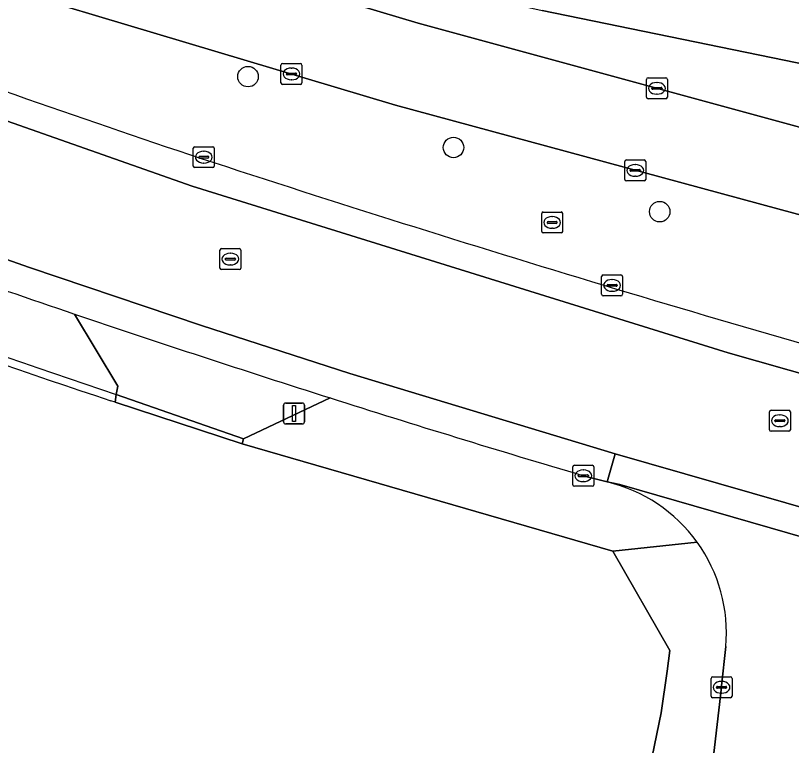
# Model space of a CAD drawing. Extents: x 157692 to 159674, y 381452 to 383291.
# Drawn here: x 158177.99 to 158215.05, y 382752.99 to 382787.87 of the extents above; entities that cross this region are included whole.
import ezdxf

# ---------------------------------------------------------------- set-up
doc = ezdxf.new("R2010")
doc.units = 0
for name, color, linetype in [('IMGEO_Boom', 7, 'Continuous'), ('IMGEO_Brandkraan', 7, 'Continuous'), ('IMGEO_Erf', 7, 'Continuous'), ('IMGEO_Hek', 7, 'Continuous'), ('IMGEO_Kolk', 7, 'Continuous'), ('IMGEO_Lichtmast', 7, 'Continuous'), ('IMGEO_Pand', 7, 'Continuous'), ('IMGEO_Rijbaan_lokaal_gesloten', 7, 'Continuous'), ('IMGEO_Rijbaan_lokaal_open', 7, 'Continuous'), ('IMGEO_Rioolput', 7, 'Continuous'), ('IMGEO_Verkeerseiland_open', 7, 'Continuous'), ('IMGEO_Voetpad_open', 7, 'Continuous')]:
    doc.layers.add(name, color=color, linetype=linetype)

msp = doc.modelspace()

# ---------------------------------------------------------------- linework, layer by layer
at = {"layer": 'IMGEO_Boom'}
for centre in [(158189.096, 382784.948), (158198.909, 382781.564), (158208.758, 382778.496)]:
    msp.add_circle(centre, 0.489, dxfattribs=at)
at = {"layer": 'IMGEO_Brandkraan'}
for p, q in [((158203.197, 382778.479), (158204.049, 382778.479)), ((158203.122, 382777.553), (158203.122, 382778.405)), ((158203.61, 382778.259), (158203.635, 382778.259)), ((158204.123, 382778.405), (158204.123, 382777.553)), ((158203.381, 382777.973), (158203.381, 382777.985)), ((158203.819, 382777.936), (158203.421, 382777.936)), ((158203.424, 382778.022), (158203.822, 382778.022)), ((158203.633, 382777.699), (158203.608, 382777.699)), ((158203.865, 382777.985), (158203.865, 382777.973)), ((158204.049, 382777.479), (158203.197, 382777.479))]:
    msp.add_line(p, q, dxfattribs=at)
for points in [[(158203.197, 382778.479), (158204.049, 382778.479)], [(158203.122, 382777.553), (158203.122, 382778.405)], [(158204.123, 382778.405), (158204.123, 382777.553)], [(158204.049, 382777.479), (158203.197, 382777.479)]]:
    msp.add_lwpolyline(points, dxfattribs=at)
for centre, radius, start, end in [((158203.199, 382778.403), 0.0765, 91.552, 178.448), ((158203.199, 382778.403), 0.0765, 91.552, 178.448), ((158204.047, 382778.403), 0.0765, 1.552, 88.448), ((158204.047, 382778.403), 0.0765, 1.552, 88.448), ((158203.421, 382777.982), 0.0403, 85.8775, 175.7526), ((158203.418, 382777.972), 0.0366, 178.938, 274.7102), ((158203.822, 382777.979), 0.043, 264.8664, 352.4533), ((158203.826, 382777.984), 0.0386, 1.7309, 96.639), ((158203.199, 382777.555), 0.0765, 181.552, 268.448), ((158203.199, 382777.555), 0.0765, 181.552, 268.448), ((158204.047, 382777.555), 0.0765, 271.552, 358.448), ((158204.047, 382777.555), 0.0765, 271.552, 358.448)]:
    msp.add_arc(centre, radius, start, end, dxfattribs=at)
for centre, major_axis, ratio, start_param, end_param in [((158203.609, 382777.979), (-0.387, 0.002), 0.722429, 4.712389, 7.853982), ((158203.634, 382777.979), (-0.39, 0.002), 0.717154, 1.570796, 4.712389)]:
    msp.add_ellipse(centre, major_axis=major_axis, ratio=ratio, start_param=start_param, end_param=end_param, dxfattribs=at)
at = {"layer": 'IMGEO_Erf'}
msp.add_lwpolyline([(158196.383, 382694.065), (158197.841, 382701.2), (158197.856, 382701.273), (158208.83, 382754.541), (158209.111, 382756.545), (158209.249, 382757.524), (158206.517, 382762.269), (158188.814, 382767.399), (158182.745, 382769.388), (158182.8, 382769.761)], dxfattribs=at)
msp.add_arc((158405.619, 383429.943), 696.77, 247.196471, 251.349887, dxfattribs=at)
at = {"layer": 'IMGEO_Hek'}
for points in [[(158182.745, 382769.388), (158182.543, 382769.455)], [(158188.814, 382767.399), (158182.745, 382769.388)], [(158209.111, 382756.545), (158209.249, 382757.524), (158206.517, 382762.269), (158188.814, 382767.399)], [(158197.856, 382701.273), (158208.83, 382754.541), (158209.111, 382756.545)]]:
    msp.add_lwpolyline(points, dxfattribs=at)
msp.add_arc((158398.694, 383415.377), 681.128, 247.31519, 251.497715, dxfattribs=at)
at = {"layer": 'IMGEO_Kolk'}
for p, q in [((158190.67, 382784.651), (158190.67, 382785.503)), ((158190.745, 382785.577), (158191.597, 382785.577)), ((158191.671, 382785.503), (158191.671, 382784.651)), ((158190.972, 382785.12), (158191.37, 382785.12)), ((158191.158, 382785.357), (158191.183, 382785.357)), ((158190.929, 382785.071), (158190.929, 382785.083)), ((158191.367, 382785.034), (158190.969, 382785.034)), ((158191.181, 382784.797), (158191.156, 382784.797)), ((158191.413, 382785.083), (158191.413, 382785.071)), ((158208.125, 382783.963), (158208.125, 382784.815)), ((158208.2, 382784.889), (158209.052, 382784.889)), ((158209.126, 382784.815), (158209.126, 382783.963)), ((158191.597, 382784.577), (158190.745, 382784.577)), ((158208.384, 382784.383), (158208.384, 382784.395)), ((158208.427, 382784.432), (158208.825, 382784.432)), ((158208.613, 382784.669), (158208.638, 382784.669)), ((158208.868, 382784.395), (158208.868, 382784.383)), ((158208.822, 382784.346), (158208.424, 382784.346)), ((158208.636, 382784.109), (158208.611, 382784.109)), ((158209.052, 382783.889), (158208.2, 382783.889)), ((158186.482, 382780.674), (158186.482, 382781.526)), ((158186.557, 382781.6), (158187.409, 382781.6)), ((158187.483, 382781.526), (158187.483, 382780.674)), ((158186.741, 382781.094), (158186.741, 382781.106)), ((158187.179, 382781.057), (158186.781, 382781.057)), ((158186.784, 382781.143), (158187.182, 382781.143)), ((158186.97, 382781.38), (158186.995, 382781.38)), ((158187.225, 382781.106), (158187.225, 382781.094)), ((158186.993, 382780.82), (158186.968, 382780.82)), ((158207.09, 382780.04), (158207.09, 382780.892)), ((158207.165, 382780.966), (158208.017, 382780.966)), ((158207.578, 382780.746), (158207.603, 382780.746)), ((158208.091, 382780.892), (158208.091, 382780.04)), ((158187.409, 382780.6), (158186.557, 382780.6)), ((158207.349, 382780.46), (158207.349, 382780.472)), ((158207.787, 382780.423), (158207.389, 382780.423)), ((158207.392, 382780.509), (158207.79, 382780.509)), ((158207.833, 382780.472), (158207.833, 382780.46)), ((158208.017, 382779.966), (158207.165, 382779.966)), ((158207.601, 382780.186), (158207.576, 382780.186)), ((158206.057, 382775.472), (158206.909, 382775.472)), ((158205.982, 382774.546), (158205.982, 382775.398)), ((158206.47, 382775.252), (158206.495, 382775.252)), ((158206.983, 382775.398), (158206.983, 382774.546)), ((158206.241, 382774.966), (158206.241, 382774.978)), ((158206.679, 382774.929), (158206.281, 382774.929)), ((158206.284, 382775.015), (158206.682, 382775.015)), ((158206.725, 382774.978), (158206.725, 382774.966)), ((158206.909, 382774.472), (158206.057, 382774.472)), ((158206.493, 382774.692), (158206.468, 382774.692)), ((158204.609, 382765.449), (158204.609, 382766.301)), ((158204.684, 382766.375), (158205.536, 382766.375)), ((158205.61, 382766.301), (158205.61, 382765.449)), ((158204.868, 382765.869), (158204.868, 382765.881)), ((158204.911, 382765.918), (158205.309, 382765.918)), ((158205.097, 382766.155), (158205.122, 382766.155)), ((158205.352, 382765.881), (158205.352, 382765.869)), ((158205.306, 382765.832), (158204.908, 382765.832)), ((158205.12, 382765.595), (158205.095, 382765.595)), ((158205.536, 382765.375), (158204.684, 382765.375)), ((158211.287, 382756.267), (158212.139, 382756.267)), ((158211.212, 382755.341), (158211.212, 382756.193)), ((158211.7, 382756.047), (158211.725, 382756.047)), ((158212.213, 382756.193), (158212.213, 382755.341)), ((158211.471, 382755.761), (158211.471, 382755.773)), ((158211.909, 382755.724), (158211.511, 382755.724)), ((158211.514, 382755.81), (158211.912, 382755.81)), ((158211.723, 382755.487), (158211.698, 382755.487)), ((158211.955, 382755.773), (158211.955, 382755.761)), ((158212.139, 382755.267), (158211.287, 382755.267))]:
    msp.add_line(p, q, dxfattribs=at)
for points in [[(158190.67, 382784.651), (158190.67, 382785.503)], [(158190.745, 382785.577), (158191.597, 382785.577)], [(158191.671, 382785.503), (158191.671, 382784.651)], [(158208.125, 382783.963), (158208.125, 382784.815)], [(158208.2, 382784.889), (158209.052, 382784.889)], [(158209.126, 382784.815), (158209.126, 382783.963)], [(158191.597, 382784.577), (158190.745, 382784.577)], [(158209.052, 382783.889), (158208.2, 382783.889)], [(158186.482, 382780.674), (158186.482, 382781.526)], [(158186.557, 382781.6), (158187.409, 382781.6)], [(158187.483, 382781.526), (158187.483, 382780.674)], [(158207.09, 382780.04), (158207.09, 382780.892)], [(158207.165, 382780.966), (158208.017, 382780.966)], [(158208.091, 382780.892), (158208.091, 382780.04)], [(158187.409, 382780.6), (158186.557, 382780.6)], [(158208.017, 382779.966), (158207.165, 382779.966)], [(158206.057, 382775.472), (158206.909, 382775.472)], [(158205.982, 382774.546), (158205.982, 382775.398)], [(158206.983, 382775.398), (158206.983, 382774.546)], [(158206.909, 382774.472), (158206.057, 382774.472)], [(158204.609, 382765.449), (158204.609, 382766.301)], [(158204.684, 382766.375), (158205.536, 382766.375)], [(158205.61, 382766.301), (158205.61, 382765.449)], [(158205.536, 382765.375), (158204.684, 382765.375)], [(158211.287, 382756.267), (158212.139, 382756.267)], [(158211.212, 382755.341), (158211.212, 382756.193)], [(158212.213, 382756.193), (158212.213, 382755.341)], [(158212.139, 382755.267), (158211.287, 382755.267)]]:
    msp.add_lwpolyline(points, dxfattribs=at)
for centre, radius, start, end in [((158190.747, 382785.501), 0.0765, 91.552, 178.448), ((158190.747, 382785.501), 0.0765, 91.552, 178.448), ((158191.595, 382785.501), 0.0765, 1.552, 88.448), ((158191.595, 382785.501), 0.0765, 1.552, 88.448), ((158190.969, 382785.08), 0.0403, 85.8775, 175.7526), ((158191.374, 382785.082), 0.0386, 1.7309, 96.639), ((158190.966, 382785.07), 0.0366, 178.938, 274.7102), ((158191.37, 382785.077), 0.043, 264.8664, 352.4533), ((158208.202, 382784.813), 0.0765, 91.552, 178.448), ((158208.202, 382784.813), 0.0765, 91.552, 178.448), ((158209.05, 382784.813), 0.0765, 1.552, 88.448), ((158209.05, 382784.813), 0.0765, 1.552, 88.448), ((158190.747, 382784.653), 0.0765, 181.552, 268.448), ((158190.747, 382784.653), 0.0765, 181.552, 268.448), ((158191.595, 382784.653), 0.0765, 271.552, 358.448), ((158191.595, 382784.653), 0.0765, 271.552, 358.448), ((158208.424, 382784.392), 0.0403, 85.8775, 175.7526), ((158208.421, 382784.382), 0.0366, 178.938, 274.7102), ((158208.825, 382784.389), 0.043, 264.8664, 352.4533), ((158208.829, 382784.394), 0.0386, 1.7309, 96.639), ((158208.202, 382783.965), 0.0765, 181.552, 268.448), ((158208.202, 382783.965), 0.0765, 181.552, 268.448), ((158209.05, 382783.965), 0.0765, 271.552, 358.448), ((158209.05, 382783.965), 0.0765, 271.552, 358.448), ((158186.559, 382781.524), 0.0765, 91.552, 178.448), ((158186.559, 382781.524), 0.0765, 91.552, 178.448), ((158187.407, 382781.524), 0.0765, 1.552, 88.448), ((158187.407, 382781.524), 0.0765, 1.552, 88.448), ((158186.781, 382781.103), 0.0403, 85.8775, 175.7526), ((158186.778, 382781.093), 0.0366, 178.938, 274.7102), ((158187.182, 382781.1), 0.043, 264.8664, 352.4533), ((158187.186, 382781.105), 0.0386, 1.7309, 96.639), ((158186.559, 382780.676), 0.0765, 181.552, 268.448), ((158186.559, 382780.676), 0.0765, 181.552, 268.448), ((158187.407, 382780.676), 0.0765, 271.552, 358.448), ((158187.407, 382780.676), 0.0765, 271.552, 358.448), ((158207.167, 382780.89), 0.0765, 91.552, 178.448), ((158207.167, 382780.89), 0.0765, 91.552, 178.448), ((158208.015, 382780.89), 0.0765, 1.552, 88.448), ((158208.015, 382780.89), 0.0765, 1.552, 88.448), ((158207.389, 382780.469), 0.0403, 85.8775, 175.7526), ((158207.386, 382780.459), 0.0366, 178.938, 274.7102), ((158207.79, 382780.466), 0.043, 264.8664, 352.4533), ((158207.794, 382780.471), 0.0386, 1.7309, 96.639), ((158207.167, 382780.042), 0.0765, 181.552, 268.448), ((158207.167, 382780.042), 0.0765, 181.552, 268.448), ((158208.015, 382780.042), 0.0765, 271.552, 358.448), ((158208.015, 382780.042), 0.0765, 271.552, 358.448), ((158206.059, 382775.396), 0.0765, 91.552, 178.448), ((158206.059, 382775.396), 0.0765, 91.552, 178.448), ((158206.907, 382775.396), 0.0765, 1.552, 88.448), ((158206.907, 382775.396), 0.0765, 1.552, 88.448), ((158206.281, 382774.975), 0.0403, 85.8775, 175.7526), ((158206.278, 382774.965), 0.0366, 178.938, 274.7102), ((158206.682, 382774.972), 0.043, 264.8664, 352.4533), ((158206.686, 382774.977), 0.0386, 1.7309, 96.639), ((158206.059, 382774.548), 0.0765, 181.552, 268.448), ((158206.059, 382774.548), 0.0765, 181.552, 268.448), ((158206.907, 382774.548), 0.0765, 271.552, 358.448), ((158206.907, 382774.548), 0.0765, 271.552, 358.448), ((158204.686, 382766.299), 0.0765, 91.552, 178.448), ((158204.686, 382766.299), 0.0765, 91.552, 178.448), ((158205.534, 382766.299), 0.0765, 1.552, 88.448), ((158205.534, 382766.299), 0.0765, 1.552, 88.448), ((158204.908, 382765.878), 0.0403, 85.8775, 175.7526), ((158204.905, 382765.868), 0.0366, 178.938, 274.7102), ((158205.309, 382765.875), 0.043, 264.8664, 352.4533), ((158205.313, 382765.88), 0.0386, 1.7309, 96.639), ((158204.686, 382765.451), 0.0765, 181.552, 268.448), ((158204.686, 382765.451), 0.0765, 181.552, 268.448), ((158205.534, 382765.451), 0.0765, 271.552, 358.448), ((158205.534, 382765.451), 0.0765, 271.552, 358.448), ((158211.289, 382756.191), 0.0765, 91.552, 178.448), ((158211.289, 382756.191), 0.0765, 91.552, 178.448), ((158212.137, 382756.191), 0.0765, 1.552, 88.448), ((158212.137, 382756.191), 0.0765, 1.552, 88.448), ((158211.511, 382755.77), 0.0403, 85.8775, 175.7526), ((158211.508, 382755.76), 0.0366, 178.938, 274.7102), ((158211.912, 382755.767), 0.043, 264.8664, 352.4533), ((158211.916, 382755.772), 0.0386, 1.7309, 96.639), ((158211.289, 382755.343), 0.0765, 181.552, 268.448), ((158211.289, 382755.343), 0.0765, 181.552, 268.448), ((158212.137, 382755.343), 0.0765, 271.552, 358.448), ((158212.137, 382755.343), 0.0765, 271.552, 358.448)]:
    msp.add_arc(centre, radius, start, end, dxfattribs=at)
for centre, major_axis, ratio, start_param, end_param in [((158191.157, 382785.077), (-0.387, 0.002), 0.722429, 4.712389, 7.853982), ((158191.182, 382785.077), (-0.39, 0.002), 0.717154, 1.570796, 4.712389), ((158208.612, 382784.389), (-0.387, 0.002), 0.722429, 4.712389, 7.853982), ((158208.637, 382784.389), (-0.39, 0.002), 0.717154, 1.570796, 4.712389), ((158186.969, 382781.1), (-0.387, 0.002), 0.722429, 4.712389, 7.853982), ((158186.994, 382781.1), (-0.39, 0.002), 0.717154, 1.570796, 4.712389), ((158207.577, 382780.466), (-0.387, 0.002), 0.722429, 4.712389, 7.853982), ((158207.602, 382780.466), (-0.39, 0.002), 0.717154, 1.570796, 4.712389), ((158206.469, 382774.972), (-0.387, 0.002), 0.722429, 4.712389, 7.853982), ((158206.494, 382774.972), (-0.39, 0.002), 0.717154, 1.570796, 4.712389), ((158205.096, 382765.875), (-0.387, 0.002), 0.722429, 4.712389, 7.853982), ((158205.121, 382765.875), (-0.39, 0.002), 0.717154, 1.570796, 4.712389), ((158211.699, 382755.767), (-0.387, 0.002), 0.722429, 4.712389, 7.853982), ((158211.724, 382755.767), (-0.39, 0.002), 0.717154, 1.570796, 4.712389)]:
    msp.add_ellipse(centre, major_axis=major_axis, ratio=ratio, start_param=start_param, end_param=end_param, dxfattribs=at)
at = {"layer": 'IMGEO_Lichtmast'}
for p, q in [((158190.796, 382768.451), (158190.796, 382769.251)), ((158190.796, 382769.251), (158190.796, 382768.451)), ((158190.896, 382769.351), (158191.686, 382769.351)), ((158191.686, 382769.351), (158190.896, 382769.351)), ((158191.786, 382769.251), (158191.786, 382768.451)), ((158191.786, 382768.451), (158191.786, 382769.251)), ((158191.686, 382768.351), (158190.896, 382768.351)), ((158190.896, 382768.351), (158191.686, 382768.351))]:
    msp.add_line(p, q, dxfattribs=at)
msp.add_lwpolyline([(158191.216, 382769.226), (158191.366, 382769.226), (158191.366, 382768.476), (158191.216, 382768.476), (158191.216, 382769.226)], dxfattribs=at)
for centre, start, end in [((158190.896, 382769.251), 90, 180), ((158190.896, 382769.251), 90, 180), ((158191.686, 382769.251), 0, 90), ((158191.686, 382769.251), 360, 90), ((158190.896, 382768.451), 180, 270), ((158190.896, 382768.451), 180, 270), ((158191.686, 382768.451), 270, 0), ((158191.686, 382768.451), 270, 0)]:
    msp.add_arc(centre, 0.1, start, end, dxfattribs=at)
at = {"layer": 'IMGEO_Pand'}
msp.add_lwpolyline([(158168.366, 382858.397), (158164.675, 382851.857), (158170.755, 382850.481), (158158.584, 382828.815), (158157.132, 382822.253), (158185.179, 382816.504), (158185.9, 382816.356), (158181.89, 382796.739), (158181.486, 382794.763), (158180.702, 382794.926), (158180.601, 382794.438), (158181.395, 382794.161), (158186.853, 382792.354), (158192.235, 382790.763), (158197.657, 382789.345), (158203.138, 382788.103), (158230.532, 382782.482)], dxfattribs=at)
at = {"layer": 'IMGEO_Rijbaan_lokaal_gesloten'}
for points in [[(158205.109, 382765.879), (158206.242, 382765.582), (158206.629, 382766.928), (158193.951, 382770.766), (158186.872, 382773.054), (158178.655, 382775.82), (158168.478, 382779.412), (158159.791, 382782.622), (158153.039, 382785.283), (158146.804, 382787.774), (158138.633, 382791.144), (158134.794, 382792.768), (158132.24, 382793.865), (158128.687, 382795.41), (158128.648, 382795.428), (158121.561, 382798.603), (158110.915, 382803.527), (158093.411, 382812.024), (158078.049, 382820.024), (158059.605, 382830.531)], [(158135.179, 382799.369), (158150.232, 382793.099), (158168.446, 382786.031), (158186.42, 382779.71), (158212.034, 382771.752), (158224.966, 382768.069), (158230.854, 382766.346), (158236.667, 382764.728), (158242.501, 382763.187), (158248.354, 382761.725), (158254.227, 382760.339), (158260.379, 382758.975), (158286.514, 382753.477), (158286.786, 382754.767), (158272.27, 382757.866)], [(158224.966, 382768.069), (158212.034, 382771.752), (158186.42, 382779.71), (158168.446, 382786.031), (158150.232, 382793.099), (158135.179, 382799.369)], [(158146.804, 382787.774), (158153.039, 382785.283), (158159.791, 382782.622), (158168.478, 382779.412), (158178.655, 382775.82), (158186.872, 382773.054), (158193.951, 382770.766), (158206.629, 382766.928), (158234.526, 382758.915)], [(158234.144, 382757.567), (158233.693, 382757.722), (158206.861, 382765.454), (158206.242, 382765.582)], [(158211.918, 382757.71), (158211.717, 382755.835), (158211.71, 382755.766), (158211.04, 382750), (158207.708, 382721.341), (158207.44, 382719.37), (158207.005, 382717.169), (158206.029, 382712.447), (158205.243, 382708.094), (158204.074, 382702.345), (158201.809, 382691.203), (158200.741, 382685.947), (158198.595, 382675.942), (158194.686, 382656.882), (158190.395, 382635.865), (158188.541, 382626.341), (158187.51, 382621.471), (158184.846, 382612.101), (158182.906, 382605.325), (158180.819, 382598.391), (158190.833, 382595.932), (158193.855, 382612.424), (158194.452, 382615.566), (158195.077, 382618.743)]]:
    msp.add_lwpolyline(points, dxfattribs=at)
msp.add_lwpolyline([(158206.629, 382766.928), (158206.242, 382765.582), (158206.861, 382765.454), (158233.693, 382757.722), (158234.144, 382757.567), (158234.526, 382758.915)], close=True, dxfattribs=at)
for centre, radius, start, end in [((158373.003, 383338.98), 588.172, 247.884106, 251.550528), ((158451.624, 383588.09), 849.37, 251.837588, 254.557866), ((158396.045, 383407.813), 669.738, 250.093705, 251.253607), ((158397.138, 383411.707), 673.776, 251.271987, 252.365403), ((158392.405, 383397.001), 658.327, 252.370288, 253.47089), ((158204.533, 382758.367), 7.414, 35.7973, 76.6753), ((158204.539, 382758.369), 7.408, 354.8933, 35.809)]:
    msp.add_arc(centre, radius, start, end, dxfattribs=at)
at = {"layer": 'IMGEO_Rijbaan_lokaal_open'}
for points in [[(158152.68, 382804.614), (158162.935, 382800.475), (158177.131, 382795.189), (158177.402, 382793.312), (158176.093, 382789.592), (158196.142, 382783.579), (158244.525, 382770.452), (158271.562, 382764.916), (158271.956, 382765.146)], [(158248.164, 382773.806), (158246.692, 382774.123), (158245.717, 382774.327), (158229.096, 382778.81), (158197.22, 382787.5), (158179.985, 382792.666)]]:
    msp.add_lwpolyline(points, dxfattribs=at)
at = {"layer": 'IMGEO_Rioolput'}
for p, q in [((158187.751, 382775.802), (158187.751, 382776.654)), ((158187.826, 382776.728), (158188.678, 382776.728)), ((158188.752, 382776.654), (158188.752, 382775.802)), ((158188.01, 382776.222), (158188.01, 382776.234)), ((158188.053, 382776.271), (158188.451, 382776.271)), ((158188.239, 382776.508), (158188.264, 382776.508)), ((158188.494, 382776.234), (158188.494, 382776.222)), ((158188.448, 382776.185), (158188.05, 382776.185)), ((158188.262, 382775.948), (158188.237, 382775.948)), ((158188.678, 382775.728), (158187.826, 382775.728)), ((158213.999, 382768.078), (158213.999, 382768.93)), ((158214.074, 382769.004), (158214.926, 382769.004)), ((158215, 382768.93), (158215, 382768.078)), ((158214.258, 382768.498), (158214.258, 382768.51)), ((158214.696, 382768.461), (158214.298, 382768.461)), ((158214.301, 382768.547), (158214.699, 382768.547)), ((158214.487, 382768.784), (158214.512, 382768.784)), ((158214.742, 382768.51), (158214.742, 382768.498)), ((158214.51, 382768.224), (158214.485, 382768.224)), ((158214.926, 382768.004), (158214.074, 382768.004))]:
    msp.add_line(p, q, dxfattribs=at)
for points in [[(158187.751, 382775.802), (158187.751, 382776.654)], [(158187.826, 382776.728), (158188.678, 382776.728)], [(158188.752, 382776.654), (158188.752, 382775.802)], [(158188.678, 382775.728), (158187.826, 382775.728)], [(158213.999, 382768.078), (158213.999, 382768.93)], [(158214.074, 382769.004), (158214.926, 382769.004)], [(158215, 382768.93), (158215, 382768.078)], [(158214.926, 382768.004), (158214.074, 382768.004)]]:
    msp.add_lwpolyline(points, dxfattribs=at)
for centre, radius, start, end in [((158187.828, 382776.652), 0.0765, 91.552, 178.448), ((158187.828, 382776.652), 0.0765, 91.552, 178.448), ((158188.676, 382776.652), 0.0765, 1.552, 88.448), ((158188.676, 382776.652), 0.0765, 1.552, 88.448), ((158188.05, 382776.231), 0.0403, 85.8775, 175.7526), ((158188.047, 382776.221), 0.0366, 178.938, 274.7102), ((158188.451, 382776.228), 0.043, 264.8664, 352.4533), ((158188.455, 382776.233), 0.0386, 1.7309, 96.639), ((158187.828, 382775.804), 0.0765, 181.552, 268.448), ((158187.828, 382775.804), 0.0765, 181.552, 268.448), ((158188.676, 382775.804), 0.0765, 271.552, 358.448), ((158188.676, 382775.804), 0.0765, 271.552, 358.448), ((158214.076, 382768.928), 0.0765, 91.552, 178.448), ((158214.076, 382768.928), 0.0765, 91.552, 178.448), ((158214.924, 382768.928), 0.0765, 1.552, 88.448), ((158214.924, 382768.928), 0.0765, 1.552, 88.448), ((158214.298, 382768.507), 0.0403, 85.8775, 175.7526), ((158214.295, 382768.497), 0.0366, 178.938, 274.7102), ((158214.699, 382768.504), 0.043, 264.8664, 352.4533), ((158214.703, 382768.509), 0.0386, 1.7309, 96.639), ((158214.076, 382768.08), 0.0765, 181.552, 268.448), ((158214.076, 382768.08), 0.0765, 181.552, 268.448), ((158214.924, 382768.08), 0.0765, 271.552, 358.448), ((158214.924, 382768.08), 0.0765, 271.552, 358.448)]:
    msp.add_arc(centre, radius, start, end, dxfattribs=at)
for centre, major_axis, ratio, start_param, end_param in [((158188.238, 382776.228), (-0.387, 0.002), 0.722429, 4.712389, 7.853982), ((158188.263, 382776.228), (-0.39, 0.002), 0.717154, 1.570796, 4.712389), ((158214.486, 382768.504), (-0.387, 0.002), 0.722429, 4.712389, 7.853982), ((158214.511, 382768.504), (-0.39, 0.002), 0.717154, 1.570796, 4.712389)]:
    msp.add_ellipse(centre, major_axis=major_axis, ratio=ratio, start_param=start_param, end_param=end_param, dxfattribs=at)
at = {"layer": 'IMGEO_Verkeerseiland_open'}
for points in [[(158179.985, 382792.666), (158197.22, 382787.5), (158229.096, 382778.81), (158245.717, 382774.327), (158246.692, 382774.123), (158246.837, 382774.849), (158248.312, 382774.541), (158248.164, 382773.806)], [(158277.56, 382771.798), (158275.882, 382772.13), (158275.849, 382772.006), (158275.508, 382772.065), (158264.901, 382774.236), (158246.917, 382777.916), (158247.04, 382778.518), (158244.537, 382779.018), (158243.882, 382775.836), (158245.101, 382775.518), (158244.971, 382775.019), (158229.866, 382779.104), (158230.532, 382782.482), (158203.138, 382788.103)]]:
    msp.add_lwpolyline(points, dxfattribs=at)
at = {"layer": 'IMGEO_Voetpad_open'}
for points in [[(158244.525, 382770.452), (158196.142, 382783.579), (158176.093, 382789.592), (158171.312, 382791.034)], [(158180.805, 382773.605), (158182.885, 382770.15), (158182.8, 382769.761), (158188.882, 382767.647), (158193.021, 382769.593)], [(158182.8, 382769.761), (158182.885, 382770.15), (158180.805, 382773.605)], [(158193.021, 382769.593), (158188.882, 382767.647), (158188.814, 382767.399), (158206.517, 382762.269), (158210.547, 382762.704)], [(158206.242, 382765.582), (158205.109, 382765.879)], [(158210.547, 382762.704), (158206.517, 382762.269), (158209.249, 382757.524), (158209.111, 382756.545), (158208.83, 382754.541), (158197.856, 382701.273), (158200.715, 382700.713), (158204.636, 382719.966), (158207.44, 382719.37), (158207.708, 382721.341), (158211.04, 382750)], [(158211.04, 382750), (158211.71, 382755.766), (158211.717, 382755.835), (158211.918, 382757.71)]]:
    msp.add_lwpolyline(points, dxfattribs=at)
msp.add_lwpolyline([(158188.882, 382767.647), (158182.8, 382769.761), (158182.745, 382769.388), (158188.814, 382767.399)], close=True, dxfattribs=at)
for centre, radius, start, end in [((158373.003, 383338.98), 588.172, 247.884106, 251.550528), ((158405.619, 383429.943), 696.77, 247.196471, 251.349887), ((158451.624, 383588.09), 849.37, 251.837588, 254.557866), ((158396.045, 383407.813), 669.738, 250.093705, 251.253607), ((158397.138, 383411.707), 673.776, 251.271987, 252.365403), ((158392.405, 383397.001), 658.327, 252.370288, 253.47089), ((158204.533, 382758.367), 7.414, 35.7973, 76.6753), ((158204.539, 382758.369), 7.408, 354.8933, 35.809)]:
    msp.add_arc(centre, radius, start, end, dxfattribs=at)

doc.saveas('drawing.dxf')
